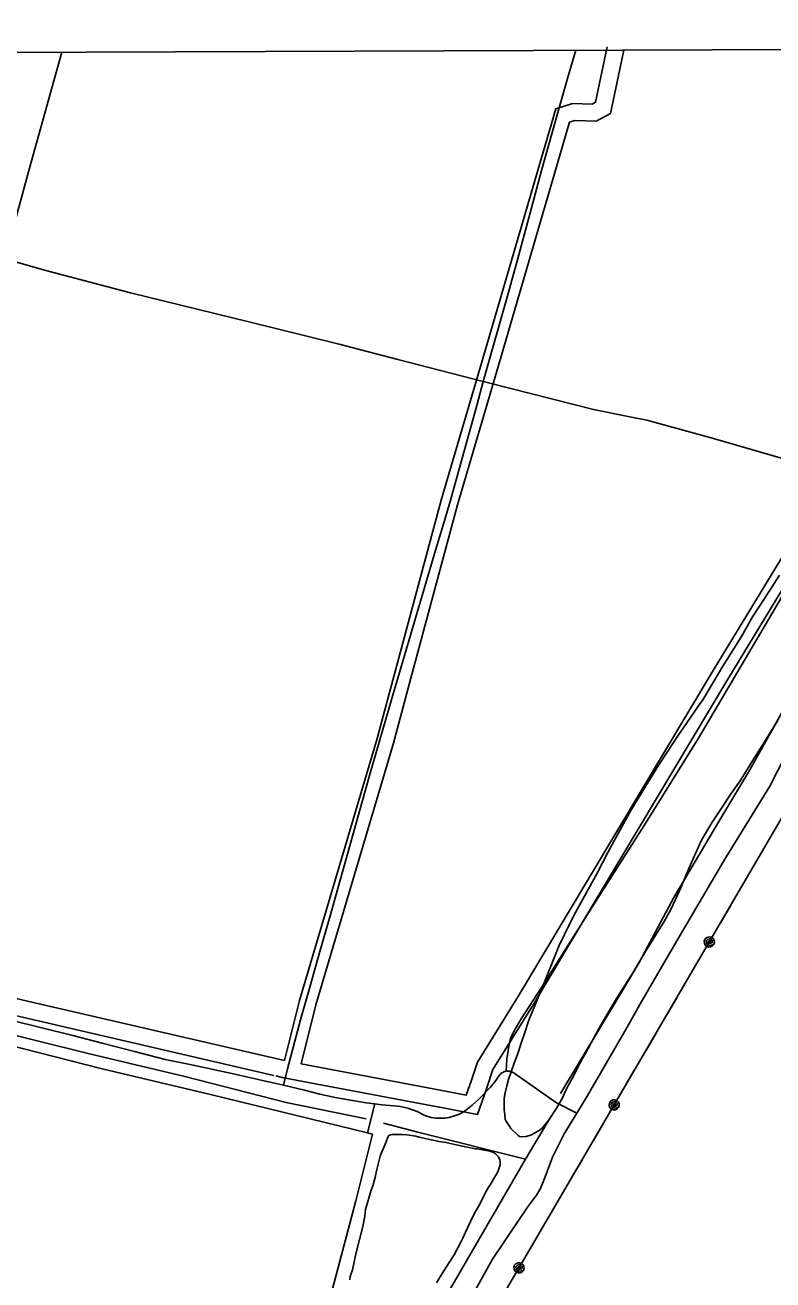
# Model space of a CAD drawing. Extents: x 3392644 to 3430565, y 576657 to 602123.
# Drawn here: x 3415060 to 3416383, y 598121 to 600343 of the extents above; entities that cross this region are included whole.
import ezdxf

# ---------------------------------------------------------------- set-up
doc = ezdxf.new("R2010")
doc.units = 0
for name, color, linetype in [('V-DTCH-CNTR', 7, 'Continuous'), ('V-GRID-FRAM', 7, 'Continuous'), ('V-ROAD-CNTR', 7, 'Continuous'), ('V-SITE-VEGE', 7, 'Continuous'), ('V-TOPO-SHOR', 7, 'Continuous'), ('V-UTIL-LINE', 7, 'Continuous')]:
    doc.layers.add(name, color=color, linetype=linetype)

msp = doc.modelspace()

# ---------------------------------------------------------------- linework, layer by layer
at = {"layer": 'V-DTCH-CNTR'}
for p, q in [((3416125.8, 598568.9), (3416148, 598608.7)), ((3415678.8, 598433), (3415666.1, 598381.5))]:
    msp.add_line(p, q, dxfattribs=at)
for points in [[(3416034.8, 600297.9), (3416033.5, 600294), (3416021.3, 600252.4), (3416009.3, 600210.8), (3415997.4, 600169.1), (3415985.7, 600127.3), (3415974.2, 600085.5), (3415962.9, 600043.6), (3415951.8, 600001.7), (3415931.9, 599929.2), (3415911.7, 599856.7), (3415891.3, 599784.3), (3415870.6, 599711.9), (3415859.4, 599669.3), (3415847.9, 599626.8), (3415836.1, 599584.3), (3415824.2, 599541.9), (3415812, 599499.5), (3415799.7, 599457.2), (3415787.1, 599414.9), (3415748, 599282.9), (3415709.1, 599150.8), (3415670.5, 599018.6), (3415653.1, 598955.3), (3415635.6, 598892), (3415617.9, 598828.8), (3415600, 598765.6), (3415581.9, 598702.5), (3415563.7, 598639.4), (3415555.4, 598610.6), (3415547.3, 598581.8), (3415539.5, 598553), (3415531.9, 598524.1), (3415524.4, 598495.1), (3415517.3, 598466.1)], [(3416148, 598608.7), (3416209.3, 598714.5), (3416296.5, 598863.4), (3416377.9, 598995.3), (3416392.3, 599023.4), (3416403.2, 599044.7), (3416409.1, 599056.2), (3416489, 599197.6), (3416577.6, 599348.9), (3416662.4, 599493.2), (3416743.3, 599631.6), (3416786.1, 599707.6), (3416864.6, 599842), (3416930.5, 599942.3), (3416950.2, 599977.4), (3416981.9, 600034), (3417042.2, 600141.2), (3417128.7, 600285.4), (3417138.9, 600301.9)], [(3416155.8, 598925.5), (3416251.5, 599080.2), (3416375.7, 599290.4), (3416471.6, 599454), (3416495.1, 599495.5), (3416511.8, 599524.1), (3416524.9, 599549.3), (3416552, 599615), (3416610.4, 599726.1), (3416682.2, 599847.6), (3416760.5, 599974.9), (3416819.1, 600068.2), (3416925.2, 600238), (3416967.7, 600301.3)], [(3416066.2, 599662.1), (3415880.3, 599709.5), (3415870.6, 599711.9), (3415719.9, 599750.6), (3415615.8, 599777.7), (3415455.9, 599817.6), (3415246.4, 599868.9), (3415096.7, 599908), (3415024.5, 599928.7), (3415067.9, 600089.1), (3415124.9, 600294.6)], [(3416066.2, 599662.1), (3416130.2, 599649.2), (3416160.2, 599643.2)], [(3416611.4, 599535.6), (3416559.9, 599544.5), (3416541, 599546.2), (3416524.9, 599549.3), (3416487.5, 599550.8), (3416472.2, 599554.7), (3416382, 599580.7), (3416274.1, 599611.9), (3416160.2, 599643.2)], [(3416155.8, 598925.5), (3416067.4, 598787), (3415974.2, 598639.2), (3415938.2, 598583.8), (3415925.4, 598562.6), (3415919.2, 598549), (3415916.1, 598535.3), (3415912.7, 598512.2), (3415911.2, 598490.8)], [(3414392.9, 598688.2), (3414577.1, 598645.6), (3414698.4, 598615.8), (3414839.3, 598582.8), (3415027.6, 598538.3), (3415196.3, 598495.3), (3415388.1, 598449.6), (3415666.1, 598381.5), (3415674.6, 598379.3), (3415645.5, 598261.5), (3415595.7, 598074.5)], [(3415691.3, 598431.5), (3415678.8, 598433), (3415663.7, 598435), (3415650, 598437.1), (3415636.2, 598439.4), (3415622.6, 598441.9), (3415608.9, 598444.5), (3415595.3, 598447.4), (3415581.8, 598450.5), (3415568.2, 598453.8), (3415554.8, 598457.3), (3415517.3, 598466.1), (3415472.7, 598476.3), (3415431.5, 598485.5), (3415390.4, 598494.4), (3415349.1, 598503.1), (3415307.8, 598511.5), (3415253.4, 598525.9), (3415198.9, 598540), (3415144.3, 598553.9), (3415089.7, 598567.7), (3415035, 598581.2)], [(3416107.7, 597660.2), (3416027, 597783.2), (3415934.8, 597908.5), (3415852.4, 598007.6), (3415822.4, 598041.3), (3415887.2, 598157.9), (3415949.2, 598250.3), (3415965, 598271.4), (3415972.3, 598283.2), (3415980.3, 598303.9), (3415993.3, 598338.7), (3416014.2, 598380), (3416036.6, 598416.6), (3416055, 598446.5), (3416125.8, 598568.9)], [(3416036.6, 598416.6), (3416000.7, 598435), (3415925.4, 598487.3), (3415923.8, 598488.3), (3415922.1, 598489.2), (3415920.3, 598490), (3415918.5, 598490.5), (3415916.6, 598490.9), (3415914.6, 598491), (3415912.7, 598491), (3415911.2, 598490.8), (3415908.9, 598490.2), (3415907.1, 598489.6), (3415905.3, 598488.8), (3415903.7, 598487.8), (3415902.1, 598486.6), (3415900.7, 598485.3), (3415899.4, 598483.8), (3415898.3, 598482.2), (3415897.4, 598480.6), (3415892.9, 598474.5), (3415888.2, 598468.5), (3415883.4, 598462.7), (3415878.4, 598457), (3415873.3, 598451.5), (3415868, 598446.1), (3415862.6, 598440.9), (3415857, 598435.8), (3415851.3, 598430.8), (3415845.4, 598426), (3415839.4, 598421.4), (3415836.1, 598419.2), (3415832.7, 598417.2), (3415829.2, 598415.4), (3415825.6, 598413.7), (3415821.9, 598412.3), (3415818.1, 598411), (3415814.3, 598409.9), (3415810.4, 598409), (3415806.5, 598408.3), (3415802.6, 598407.8), (3415798.6, 598407.6), (3415794.6, 598407.5), (3415790.7, 598407.6), (3415786.7, 598407.9), (3415782.8, 598408.4), (3415778.9, 598409.1), (3415775, 598410), (3415771.2, 598411.1), (3415767.4, 598412.4), (3415762.9, 598415), (3415758.4, 598417.4), (3415753.7, 598419.6), (3415748.9, 598421.5), (3415744.1, 598423.3), (3415739.2, 598424.8), (3415734.2, 598426.2), (3415729.1, 598427.3), (3415724.1, 598428.2), (3415719, 598428.8), (3415705.1, 598430.1), (3415691.3, 598431.5)]]:
    msp.add_lwpolyline(points, dxfattribs=at)
at = {"layer": 'V-GRID-FRAM'}
msp.add_lwpolyline([(3396720.3, 600227.7), (3428325.7, 600342.6), (3428399.7, 582159.3), (3396778.5, 582044.3), (3396720.3, 600227.7)], dxfattribs=at)
at = {"layer": 'V-ROAD-CNTR'}
for points in [[(3416090, 600304.3), (3416069.5, 600205.9), (3416063.6, 600202.7), (3416029, 600203.7), (3415999.1, 600194.5), (3415865.9, 599738.3), (3415796.1, 599501.9), (3415714.9, 599198.5)], [(3416119.4, 600298.2), (3416096.1, 600186.2), (3416070.9, 600172.4), (3416033, 600173.6), (3416023.3, 600170.6), (3415894.7, 599729.9), (3415825, 599493.7), (3415742.8, 599186.8)], [(3416959.9, 600312.3), (3416660.1, 599828.8), (3416277.8, 599200.3), (3415933.5, 598624), (3415860.5, 598506.8), (3415849.8, 598474.9)], [(3416985.4, 600296.5), (3416685.6, 599813.1), (3416303.5, 599184.8), (3415959.2, 598608.4), (3415887.8, 598493.9), (3415876.9, 598461.6)], [(3415714.9, 599198.5), (3415683.1, 599079.5), (3415545.7, 598616.1), (3415518.9, 598509.7)], [(3415742.8, 599186.8), (3415712, 599071.4), (3415574.7, 598608.2), (3415548.4, 598504)], [(3415518.9, 598509.7), (3415064.6, 598615.1), (3414707.9, 598698.8)], [(3415500.2, 598483.3), (3415057.8, 598585.9), (3414701.1, 598669.6)], [(3415794.7, 598457.2), (3415548.4, 598504)], [(3415555.1, 598472.2), (3415515.1, 598479.8), (3415504, 598482.4)], [(3415790.1, 598427.6), (3415555.1, 598472.2)], [(3415876.9, 598461.6), (3415860.9, 598414.1), (3415790.7, 598427.5)], [(3415849.8, 598474.9), (3415840.9, 598448.5), (3415794.7, 598457.2)]]:
    msp.add_lwpolyline(points, dxfattribs=at)
at = {"layer": 'V-SITE-VEGE'}
for p, q in [((3416381.6, 599347.4), (3416394.9, 599369.2)), ((3416360.8, 599315.9), (3416381.6, 599347.4)), ((3416347.6, 599295.4), (3416360.8, 599315.9)), ((3416330, 599264.3), (3416347.6, 599295.4)), ((3416315.9, 599241.3), (3416330, 599264.3)), ((3416295.1, 599207.8), (3416315.9, 599241.3)), ((3416279.7, 599182), (3416295.1, 599207.8)), ((3416259.2, 599148.5), (3416279.7, 599182)), ((3416252, 599137.6), (3416259.2, 599148.5)), ((3416229.9, 599105.8), (3416252, 599137.6)), ((3416215.4, 599084.4), (3416229.9, 599105.8)), ((3416392.2, 599111.6), (3416376.4, 599086.2)), ((3416195.4, 599053.8), (3416215.4, 599084.4)), ((3416376.4, 599086.2), (3416361.5, 599062.8)), ((3416181.8, 599033.2), (3416195.4, 599053.8)), ((3416361.5, 599062.8), (3416347.5, 599040.2)), ((3416162.6, 599002.6), (3416181.8, 599033.2)), ((3416347.5, 599040.2), (3416325.7, 599004.7)), ((3416132.3, 598952.1), (3416162.6, 599002.6)), ((3416325.7, 599004.7), (3416310.9, 598984.2)), ((3416310.9, 598984.2), (3416290, 598952.8)), ((3416103.2, 598900), (3416132.3, 598952.1)), ((3416290, 598952.8), (3416276, 598931.8)), ((3416276, 598931.8), (3416257.2, 598899.9)), ((3416091.2, 598877.8), (3416103.2, 598900)), ((3416257.2, 598899.9), (3416246.4, 598876.4)), ((3416072.2, 598841.4), (3416091.2, 598877.8)), ((3416246.4, 598876.4), (3416230.7, 598840.4)), ((3416031.1, 598766.2), (3416072.2, 598841.4)), ((3416230.7, 598840.4), (3416220.3, 598815.2)), ((3416220.3, 598815.2), (3416203.4, 598778.4)), ((3416014.7, 598733), (3416031.1, 598766.2)), ((3416203.4, 598778.4), (3416191, 598756.1)), ((3416191, 598756.1), (3416171.4, 598724.7)), ((3416004.8, 598712), (3416014.7, 598733)), ((3416171.4, 598724.7), (3416158.6, 598703.7)), ((3415992.6, 598682.4), (3416004.8, 598712)), ((3416158.6, 598703.7), (3416135.1, 598664.1)), ((3415975.1, 598638.2), (3415992.6, 598682.4)), ((3416135.1, 598664.1), (3416106.5, 598619.4)), ((3415957.7, 598597.2), (3415975.1, 598638.2)), ((3416106.5, 598619.4), (3416091.1, 598593.5)), ((3415951.6, 598581.4), (3415957.7, 598597.2)), ((3416091.1, 598593.5), (3416081.7, 598577.4)), ((3415944, 598557.8), (3415951.6, 598581.4)), ((3416081.7, 598577.4), (3416069.7, 598555.2)), ((3415938.7, 598542.4), (3415944, 598557.8)), ((3416069.7, 598555.2), (3416052.1, 598523.6)), ((3415931.7, 598520.5), (3415938.7, 598542.4)), ((3416052.1, 598523.6), (3416046.2, 598513.5)), ((3415915.4, 598476.2), (3415926, 598507.1)), ((3415926, 598507.1), (3415931.7, 598520.5)), ((3416039.3, 598500.2), (3416035.4, 598491.3)), ((3416046.2, 598513.5), (3416039.3, 598500.2)), ((3415912.3, 598464.8), (3415915.4, 598476.2)), ((3416028.5, 598479.2), (3416018.2, 598459.8)), ((3416035.4, 598491.3), (3416028.5, 598479.2)), ((3415909, 598450.2), (3415912.3, 598464.8)), ((3416018.2, 598459.8), (3416014.7, 598451.7)), ((3415907.6, 598442), (3415909, 598450.2)), ((3415908.1, 598430.5), (3415907.6, 598442)), ((3416010.9, 598443.6), (3416000.1, 598424.2)), ((3416014.7, 598451.7), (3416010.9, 598443.6)), ((3415907.9, 598422.3), (3415908.1, 598430.5)), ((3415909, 598414.5), (3415907.9, 598422.3)), ((3415909.6, 598405.1), (3415909, 598414.5)), ((3415995, 598416.9), (3415987.8, 598406)), ((3416000.1, 598424.2), (3415995, 598416.9)), ((3415913.1, 598399.3), (3415909.6, 598405.1)), ((3415917.1, 598393.8), (3415913.1, 598399.3)), ((3415919.8, 598389.7), (3415917.1, 598393.8)), ((3415932.6, 598377.1), (3415919.8, 598389.7)), ((3415975.6, 598390.8), (3415971.4, 598386.8)), ((3415982.7, 598399.2), (3415975.6, 598390.8)), ((3415987.8, 598406), (3415982.7, 598399.2)), ((3415935, 598375), (3415932.6, 598377.1)), ((3415940.4, 598374.8), (3415935, 598375)), ((3415946.5, 598375.1), (3415940.4, 598374.8)), ((3415956.4, 598378.5), (3415946.5, 598375.1)), ((3415971.4, 598386.8), (3415956.4, 598378.5))]:
    msp.add_line(p, q, dxfattribs=at)
for points in [[(3415634.5, 598121.4), (3415635.6, 598127.4), (3415639.4, 598139), (3415645.9, 598169.9), (3415657.7, 598215.9), (3415661.1, 598234.1), (3415662.6, 598245.8), (3415672.5, 598280.4), (3415675.2, 598287.7), (3415679.6, 598302.9), (3415681.5, 598311.5), (3415682.7, 598316.9), (3415687.9, 598337.9), (3415688.5, 598340.5), (3415690.4, 598345.4), (3415695.8, 598358.6), (3415698.5, 598364.8), (3415702.3, 598375.4), (3415703.6, 598376.9), (3415707.3, 598378.2), (3415709.9, 598378.6), (3415720.5, 598378.7), (3415727, 598378.6), (3415735.6, 598378), (3415751.7, 598375.7), (3415757.6, 598374), (3415773.4, 598370.4), (3415793.1, 598366.5), (3415804.8, 598364.7), (3415831, 598358.9)], [(3415831, 598358.9), (3415854, 598354.3), (3415857.1, 598353.5), (3415860.2, 598353.2), (3415882.3, 598349.5), (3415885.4, 598348.4), (3415889, 598346.8), (3415892.6, 598344.7), (3415894.4, 598342.8), (3415897.7, 598339.1), (3415900.2, 598334.1), (3415901, 598330.5), (3415900.6, 598325.3), (3415896.5, 598312.9), (3415892.8, 598305.7), (3415883.2, 598290), (3415881.3, 598287.1), (3415875.7, 598277.6), (3415864.5, 598255.2), (3415857.2, 598242.5), (3415852.4, 598233.8), (3415839.5, 598205.9), (3415835, 598195.3), (3415832.3, 598190.4), (3415819.4, 598165.6), (3415810.4, 598152.3), (3415797.9, 598132.7), (3415788, 598116.2)]]:
    msp.add_lwpolyline(points, dxfattribs=at)
at = {"layer": 'V-TOPO-SHOR'}
for points in [[(3416146.5, 598683.3), (3416208.2, 598798.3), (3416289.4, 598935.9), (3416342.7, 599024.3), (3416415.4, 599154.4), (3416505.7, 599301.3), (3416618.6, 599492.2), (3416672.6, 599586.6), (3416748.9, 599716.1), (3416822, 599839.1), (3416888.8, 599945.5), (3416947.3, 600053), (3417015.4, 600168), (3417091.9, 600301.8)], [(3414415.4, 598699.5), (3414585.8, 598659.7), (3414773.9, 598616.1), (3414990.8, 598566.8), (3415171.8, 598522.2), (3415342.8, 598481.2), (3415522, 598435.4), (3415663.7, 598406.7)], [(3416007.6, 598451.4), (3416115.5, 598630.7), (3416146.5, 598683.3)], [(3415546.7, 597642.9), (3415654.4, 597832.1), (3415791.9, 598069.4), (3415945.8, 598335.4), (3415990.9, 598411.2)], [(3415694.2, 598398.6), (3415754.9, 598383.1), (3415945.8, 598335.4)]]:
    msp.add_lwpolyline(points, dxfattribs=at)
at = {"layer": 'V-UTIL-LINE'}
for points in [[(3417186.9, 600288.9), (3415306.3, 597067), (3413990.6, 594816), (3413738.9, 594367.6), (3414019.2, 594062.9), (3414329.6, 593576.7), (3414657.5, 593049.7), (3414990.4, 592513), (3415312.2, 591995.3), (3416131.6, 590652.7), (3416386.4, 590188.3), (3416495, 589926), (3416596.3, 589669.8), (3416757.3, 589120.1), (3417006.5, 588058.7), (3418156.5, 588313.4), (3418409.9, 588351.9)], [(3416382.3, 598910.5), (3416365.2, 598881.1)], [(3416345, 598846.6), (3416327.9, 598817.2)], [(3416307.7, 598782.7), (3416290.6, 598753.3)], [(3416270.9, 598719.6), (3416273.8, 598719.9), (3416272.3, 598721.7), (3416269.6, 598721.4), (3416268.4, 598718.7), (3416271.2, 598716.9), (3416275.8, 598717.9), (3416276.2, 598722.2), (3416272.8, 598725.7), (3416268.3, 598724.7), (3416265.3, 598721.4), (3416266.1, 598716.7), (3416270.7, 598713.6), (3416278.7, 598715.1), (3416279.8, 598718.4), (3416279.6, 598721.9), (3416278.1, 598725.1), (3416275.4, 598727.4), (3416272.1, 598728.6), (3416268.6, 598728.3), (3416265.5, 598726.8), (3416263.1, 598724.2), (3416262, 598720.9), (3416262.2, 598717.4), (3416263.7, 598714.2), (3416266.4, 598711.9), (3416269.7, 598710.7), (3416273.2, 598710.9), (3416276.4, 598712.5), (3416278.7, 598715.1)], [(3416251.2, 598686), (3416234.1, 598656.6)], [(3416213.9, 598622), (3416196.8, 598592.7)], [(3416176.6, 598558.1), (3416159.5, 598528.8)], [(3416139.3, 598494.2), (3416122.2, 598464.9)], [(3416102.5, 598431.2), (3416105.4, 598431.4), (3416103.9, 598433.2), (3416101.2, 598432.9), (3416100, 598430.3), (3416102.9, 598428.4), (3416107.4, 598429.5), (3416107.8, 598433.7), (3416104.4, 598437.2), (3416100, 598436.3), (3416096.9, 598433), (3416097.7, 598428.2), (3416102.3, 598425.2), (3416110.3, 598426.7), (3416111.5, 598430), (3416111.2, 598433.5), (3416109.7, 598436.6), (3416107.1, 598439), (3416103.8, 598440.1), (3416100.2, 598439.9), (3416097.1, 598438.4), (3416094.8, 598435.7), (3416093.6, 598432.4), (3416093.8, 598428.9), (3416095.4, 598425.7), (3416098, 598423.4), (3416101.3, 598422.3), (3416104.8, 598422.5), (3416108, 598424), (3416110.3, 598426.7)], [(3416082.9, 598397.5), (3416065.7, 598368.1)], [(3416045.6, 598333.6), (3416028.4, 598304.2)], [(3416008.3, 598269.7), (3415991.1, 598240.3)], [(3415971, 598205.8), (3415953.8, 598176.4)], [(3415934.2, 598142.7), (3415937, 598143), (3415935.6, 598144.8), (3415932.8, 598144.5), (3415931.6, 598141.8), (3415934.5, 598139.9), (3415939.1, 598141), (3415939.5, 598145.3), (3415936.1, 598148.8), (3415931.6, 598147.8), (3415928.6, 598144.5), (3415929.3, 598139.8), (3415933.9, 598136.7), (3415941.9, 598138.2), (3415943.1, 598141.5), (3415942.9, 598145), (3415941.3, 598148.2), (3415938.7, 598150.5), (3415935.4, 598151.7), (3415931.9, 598151.4), (3415928.7, 598149.9), (3415926.4, 598147.3), (3415925.2, 598144), (3415925.5, 598140.4), (3415927, 598137.3), (3415929.6, 598135), (3415933, 598133.8), (3415936.5, 598134), (3415939.6, 598135.6), (3415941.9, 598138.2)]]:
    msp.add_lwpolyline(points, dxfattribs=at)

doc.saveas('drawing.dxf')
